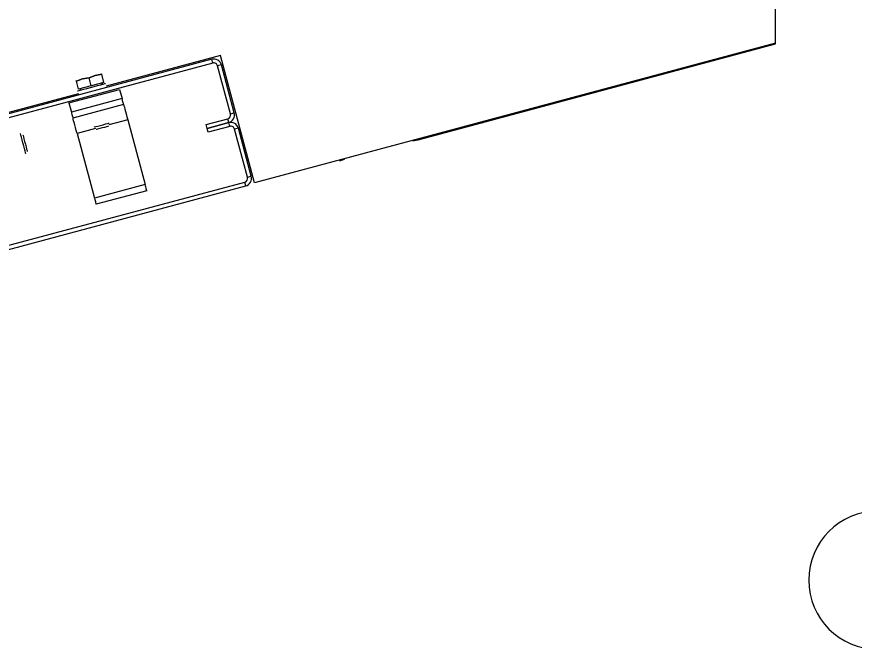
# Model space of a CAD drawing. Extents: x -264222 to -263592, y -1242345 to -1242048.
# Drawn here: x -263794.6537 to -263794.3504, y -1242123.458 to -1242123.2289 of the extents above; entities that cross this region are included whole.
import ezdxf

# ---------------------------------------------------------------- set-up
doc = ezdxf.new("R2010")
doc.units = 0
doc.layers.add('KFA_2D_SITUACIA_DSP', color=7, linetype='Continuous')

msp = doc.modelspace()

# ---------------------------------------------------------------- linework, layer by layer
at = {"layer": 'KFA_2D_SITUACIA_DSP'}
for p, q in [((-263794.3789, -1242123.23853), (-263794.3789, -1242122.72437)), ((-263794.3789, -1242123.23853), (-263794.56757, -1242123.28908)), ((-263794.50829, -1242123.27347), (-263794.3789, -1242123.2388)), ((-263794.3789, -1242123.2388), (-263794.3789, -1242123.23853)), ((-263794.58308, -1242123.24433), (-263794.66933, -1242123.26744)), ((-263794.57991, -1242123.24302), (-263794.62128, -1242123.2541)), ((-263794.58271, -1242123.24571), (-263794.58308, -1242123.24433)), ((-263794.56757, -1242123.28908), (-263794.57991, -1242123.24302)), ((-263794.58271, -1242123.24571), (-263794.66897, -1242123.26882)), ((-263794.57959, -1242123.24634), (-263794.58096, -1242123.24671)), ((-263794.57629, -1242123.26415), (-263794.58096, -1242123.24671)), ((-263794.57492, -1242123.26378), (-263794.57959, -1242123.24634)), ((-263794.6299, -1242123.2514), (-263794.62751, -1242123.25101)), ((-263794.62751, -1242123.25101), (-263794.62984, -1242123.25139)), ((-263794.62525, -1242123.25016), (-263794.62751, -1242123.25101)), ((-263794.62751, -1242123.25101), (-263794.62531, -1242123.25017)), ((-263794.62672, -1242123.25396), (-263794.62751, -1242123.25101)), ((-263794.62531, -1242123.25017), (-263794.62292, -1242123.24978)), ((-263794.62292, -1242123.24978), (-263794.62525, -1242123.25016)), ((-263794.62292, -1242123.24978), (-263794.62298, -1242123.24956)), ((-263794.62298, -1242123.24956), (-263794.62298, -1242123.24958)), ((-263794.62213, -1242123.25273), (-263794.62292, -1242123.24978)), ((-263794.6321, -1242123.25224), (-263794.63216, -1242123.25201)), ((-263794.63216, -1242123.25201), (-263794.63216, -1242123.25203)), ((-263794.62984, -1242123.25139), (-263794.6321, -1242123.25224)), ((-263794.6321, -1242123.25224), (-263794.6299, -1242123.2514)), ((-263794.63131, -1242123.25519), (-263794.6321, -1242123.25224)), ((-263794.62672, -1242123.25396), (-263794.63131, -1242123.25519)), ((-263794.62695, -1242123.25451), (-263794.62563, -1242123.25416)), ((-263794.62213, -1242123.25273), (-263794.62672, -1242123.25396)), ((-263794.62563, -1242123.25416), (-263794.62438, -1242123.25382)), ((-263794.62438, -1242123.25382), (-263794.62328, -1242123.25353)), ((-263794.62328, -1242123.25353), (-263794.62241, -1242123.2533)), ((-263794.62241, -1242123.2533), (-263794.62183, -1242123.25314)), ((-263794.62183, -1242123.25314), (-263794.62156, -1242123.25307)), ((-263794.62156, -1242123.25307), (-263794.62155, -1242123.25306)), ((-263794.63137, -1242123.2568), (-263795.06633, -1242123.37335)), ((-263794.6348, -1242123.26015), (-263794.61644, -1242123.25524)), ((-263794.63165, -1242123.25577), (-263794.63155, -1242123.25574)), ((-263794.63155, -1242123.25574), (-263794.63113, -1242123.25563)), ((-263794.63113, -1242123.25563), (-263794.63041, -1242123.25544)), ((-263794.63041, -1242123.25544), (-263794.62942, -1242123.25517)), ((-263794.62942, -1242123.25517), (-263794.62824, -1242123.25486)), ((-263794.62824, -1242123.25486), (-263794.62695, -1242123.25451)), ((-263794.61644, -1242123.25524), (-263794.61556, -1242123.25854)), ((-263794.6348, -1242123.26015), (-263794.63391, -1242123.26346)), ((-263794.61556, -1242123.25854), (-263794.63391, -1242123.26346)), ((-263794.61544, -1242123.25897), (-263794.61556, -1242123.25854)), ((-263794.61533, -1242123.25938), (-263794.61544, -1242123.25897)), ((-263794.61523, -1242123.25976), (-263794.61533, -1242123.25938)), ((-263794.61514, -1242123.2601), (-263794.61523, -1242123.25976)), ((-263794.61507, -1242123.26037), (-263794.61514, -1242123.2601)), ((-263794.61497, -1242123.26074), (-263794.63332, -1242123.26566)), ((-263794.61501, -1242123.26057), (-263794.61507, -1242123.26037)), ((-263794.61498, -1242123.2607), (-263794.61501, -1242123.26057)), ((-263794.61497, -1242123.26074), (-263794.61498, -1242123.2607)), ((-263794.61497, -1242123.26074), (-263794.61494, -1242123.26085)), ((-263794.61494, -1242123.26085), (-263794.61486, -1242123.26116)), ((-263794.61486, -1242123.26116), (-263794.61472, -1242123.26167)), ((-263794.61472, -1242123.26167), (-263794.61454, -1242123.26236)), ((-263794.61454, -1242123.26236), (-263794.61431, -1242123.26319)), ((-263794.61431, -1242123.26319), (-263794.61406, -1242123.26414)), ((-263794.63391, -1242123.26346), (-263794.6338, -1242123.26389)), ((-263794.6338, -1242123.26389), (-263794.63368, -1242123.2643)), ((-263794.63368, -1242123.2643), (-263794.63358, -1242123.26468)), ((-263794.63358, -1242123.26468), (-263794.63349, -1242123.26501)), ((-263794.63349, -1242123.26501), (-263794.63342, -1242123.26529)), ((-263794.63342, -1242123.26529), (-263794.63336, -1242123.26549)), ((-263794.63336, -1242123.26549), (-263794.63333, -1242123.26562)), ((-263794.63333, -1242123.26562), (-263794.63332, -1242123.26566)), ((-263794.63329, -1242123.26577), (-263794.63332, -1242123.26566)), ((-263794.63321, -1242123.26608), (-263794.63329, -1242123.26577)), ((-263794.63307, -1242123.26659), (-263794.63321, -1242123.26608)), ((-263794.61349, -1242123.26625), (-263794.62032, -1242123.26808)), ((-263794.61406, -1242123.26414), (-263794.61378, -1242123.26517)), ((-263794.61378, -1242123.26517), (-263794.61349, -1242123.26625)), ((-263794.61349, -1242123.26625), (-263794.6072, -1242123.28974)), ((-263794.5851, -1242123.26798), (-263794.5773, -1242123.26589)), ((-263794.57693, -1242123.26727), (-263794.5773, -1242123.26589)), ((-263794.57629, -1242123.26415), (-263794.57492, -1242123.26378)), ((-263794.63289, -1242123.26727), (-263794.63307, -1242123.26659)), ((-263794.63266, -1242123.26811), (-263794.63289, -1242123.26727)), ((-263794.63241, -1242123.26906), (-263794.63266, -1242123.26811)), ((-263794.63213, -1242123.27009), (-263794.63241, -1242123.26906)), ((-263794.62521, -1242123.26939), (-263794.63184, -1242123.27117)), ((-263794.62567, -1242123.26888), (-263794.62551, -1242123.26884)), ((-263794.62551, -1242123.26884), (-263794.62503, -1242123.26871)), ((-263794.62503, -1242123.26871), (-263794.6243, -1242123.26851)), ((-263794.6243, -1242123.26851), (-263794.6234, -1242123.26827)), ((-263794.62426, -1242123.26953), (-263794.62353, -1242123.26933)), ((-263794.62353, -1242123.26933), (-263794.62267, -1242123.2691)), ((-263794.6234, -1242123.26827), (-263794.62244, -1242123.26802)), ((-263794.62267, -1242123.2691), (-263794.6218, -1242123.26887)), ((-263794.62244, -1242123.26802), (-263794.62155, -1242123.26777)), ((-263794.6218, -1242123.26887), (-263794.62107, -1242123.26867)), ((-263794.62155, -1242123.26777), (-263794.62081, -1242123.26758)), ((-263794.62107, -1242123.26867), (-263794.62058, -1242123.26854)), ((-263794.62081, -1242123.26758), (-263794.62033, -1242123.26745)), ((-263794.62058, -1242123.26854), (-263794.62041, -1242123.26849)), ((-263794.62033, -1242123.26745), (-263794.62017, -1242123.26741)), ((-263794.58473, -1242123.26936), (-263794.5851, -1242123.26798)), ((-263794.58473, -1242123.26936), (-263794.57693, -1242123.26727)), ((-263794.57693, -1242123.26727), (-263794.58473, -1242123.26936)), ((-263794.58436, -1242123.27074), (-263794.58473, -1242123.26936)), ((-263794.57656, -1242123.26865), (-263794.58436, -1242123.27074)), ((-263794.57656, -1242123.26865), (-263794.57693, -1242123.26727)), ((-263794.57344, -1242123.26929), (-263794.57482, -1242123.26965)), ((-263794.56877, -1242123.28672), (-263794.57344, -1242123.26929)), ((-263794.6523, -1242123.27139), (-263794.65233, -1242123.27125)), ((-263794.65217, -1242123.27184), (-263794.6523, -1242123.27139)), ((-263794.65198, -1242123.27256), (-263794.65217, -1242123.27184)), ((-263794.65146, -1242123.27175), (-263794.65146, -1242123.27175)), ((-263794.65146, -1242123.27175), (-263794.65141, -1242123.27195)), ((-263794.65141, -1242123.27195), (-263794.65127, -1242123.27245)), ((-263794.63184, -1242123.27117), (-263794.63213, -1242123.27009)), ((-263794.63184, -1242123.27117), (-263794.62555, -1242123.29466)), ((-263794.62492, -1242123.2697), (-263794.62475, -1242123.26966)), ((-263794.62475, -1242123.26966), (-263794.62426, -1242123.26953)), ((-263794.57014, -1242123.28709), (-263794.57482, -1242123.26965)), ((-263794.65173, -1242123.2735), (-263794.65198, -1242123.27256)), ((-263794.65145, -1242123.27456), (-263794.65173, -1242123.2735)), ((-263794.65115, -1242123.27565), (-263794.65145, -1242123.27456)), ((-263794.65127, -1242123.27245), (-263794.65107, -1242123.2732)), ((-263794.65107, -1242123.2732), (-263794.65083, -1242123.27412)), ((-263794.65083, -1242123.27412), (-263794.65056, -1242123.2751)), ((-263794.65056, -1242123.2751), (-263794.65031, -1242123.27604)), ((-263794.51023, -1242123.27372), (-263794.50971, -1242123.2737)), ((-263794.50971, -1242123.2737), (-263794.50829, -1242123.27347)), ((-263794.65088, -1242123.27668), (-263794.65115, -1242123.27565)), ((-263794.65064, -1242123.27755), (-263794.65088, -1242123.27668)), ((-263794.65047, -1242123.27819), (-263794.65064, -1242123.27755)), ((-263794.65038, -1242123.27853), (-263794.65047, -1242123.27819)), ((-263794.65031, -1242123.27604), (-263794.6501, -1242123.27684)), ((-263794.6501, -1242123.27684), (-263794.64994, -1242123.27741)), ((-263794.64994, -1242123.27741), (-263794.64987, -1242123.27769)), ((-263794.64987, -1242123.27769), (-263794.64986, -1242123.27771)), ((-263794.65037, -1242123.27859), (-263794.65038, -1242123.27853)), ((-263794.53674, -1242123.28109), (-263794.53539, -1242123.28058)), ((-263794.53539, -1242123.28058), (-263794.53493, -1242123.28034)), ((-263794.57014, -1242123.28709), (-263794.56877, -1242123.28672)), ((-263794.65741, -1242123.31195), (-263794.57115, -1242123.28883)), ((-263794.65704, -1242123.31332), (-263794.57078, -1242123.29021)), ((-263794.6072, -1242123.28974), (-263794.62555, -1242123.29466)), ((-263794.60708, -1242123.29017), (-263794.6072, -1242123.28974)), ((-263794.60697, -1242123.29058), (-263794.60708, -1242123.29017)), ((-263794.60687, -1242123.29096), (-263794.60697, -1242123.29058)), ((-263794.57078, -1242123.29021), (-263794.57115, -1242123.28883)), ((-263794.60661, -1242123.29194), (-263794.62496, -1242123.29686)), ((-263794.60678, -1242123.2913), (-263794.60687, -1242123.29096)), ((-263794.60671, -1242123.29157), (-263794.60678, -1242123.2913)), ((-263794.60665, -1242123.29177), (-263794.60671, -1242123.29157)), ((-263794.60662, -1242123.2919), (-263794.60665, -1242123.29177)), ((-263794.60661, -1242123.29194), (-263794.60662, -1242123.2919)), ((-263794.62555, -1242123.29466), (-263794.62544, -1242123.29509)), ((-263794.62544, -1242123.29509), (-263794.62532, -1242123.2955)), ((-263794.62532, -1242123.2955), (-263794.62522, -1242123.29588)), ((-263794.62522, -1242123.29588), (-263794.62513, -1242123.29621)), ((-263794.62513, -1242123.29621), (-263794.62506, -1242123.29649)), ((-263794.62506, -1242123.29649), (-263794.62501, -1242123.29669)), ((-263794.62501, -1242123.29669), (-263794.62497, -1242123.29682)), ((-263794.62497, -1242123.29682), (-263794.62496, -1242123.29686))]:
    msp.add_line(p, q, dxfattribs=at)
for centre, radius, start, end in [((-263795.0819, -1242122.7239), 0.5985, 144.56502, 35.43498), ((-263794.58234, -1242123.24708), 0.00285, 15, 105), ((-263794.58234, -1242123.24708), 0.00143, 15, 105), ((-263794.62311, -1242123.25299), 0.000475, 285, 15), ((-263794.63034, -1242123.25493), 0.000475, 195, 285), ((-263794.57767, -1242123.26452), 0.00143, 285, 15), ((-263794.57767, -1242123.26452), 0.00285, 285, 15), ((-263794.57619, -1242123.27002), 0.00285, 15, 105), ((-263794.57619, -1242123.27002), 0.00143, 15, 105), ((-263794.57152, -1242123.28746), 0.00143, 285, 15), ((-263794.57152, -1242123.28746), 0.00285, 285, 15), ((-263794.3419, -1242123.43301), 0.025, 90, 270)]:
    msp.add_arc(centre, radius, start, end, dxfattribs=at)

doc.saveas('drawing.dxf')
